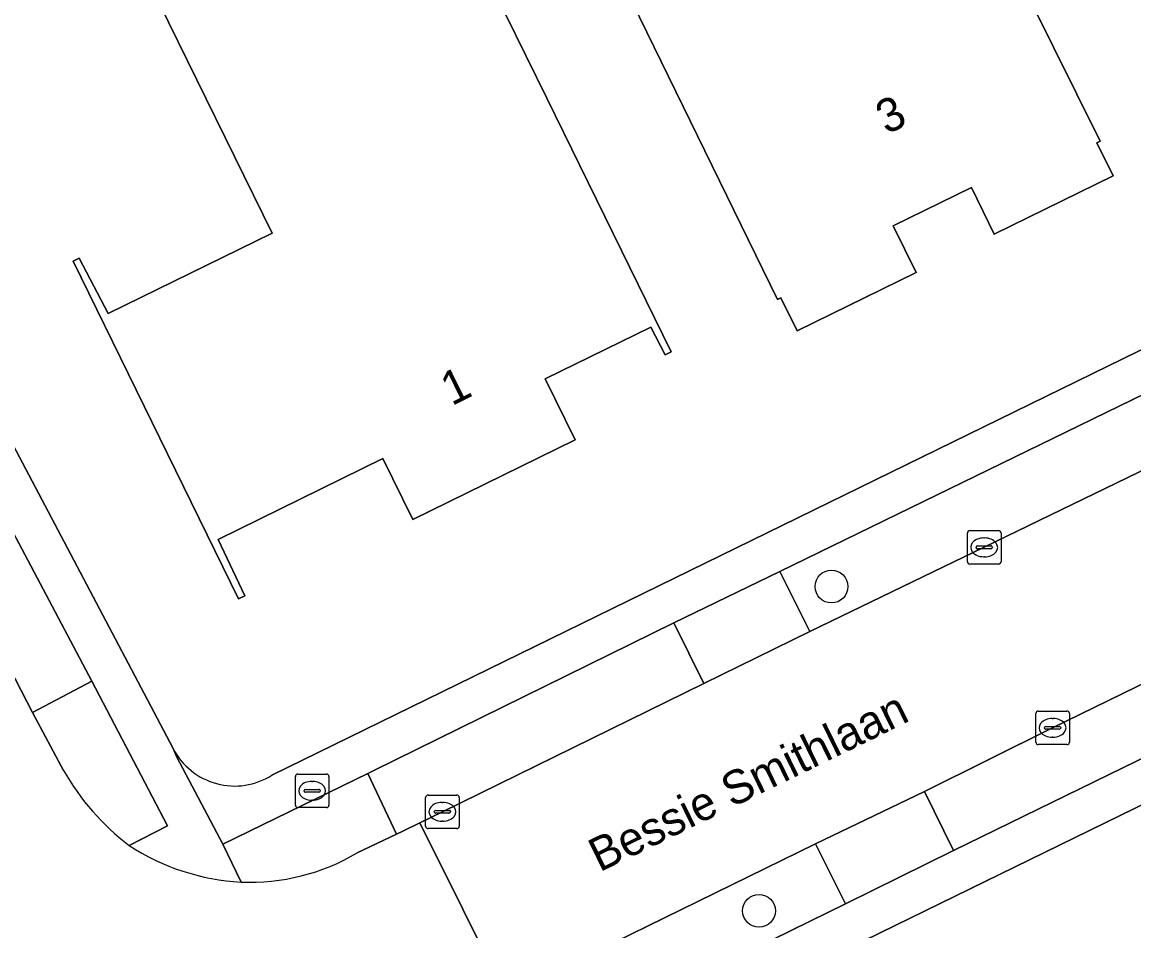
# Model space of a CAD drawing. Extents: x 160455 to 162082, y 388339 to 389736.
# Drawn here: x 160762.02 to 160795.13, y 389137.33 to 389164.41 of the extents above; entities that cross this region are included whole.
import ezdxf

# ---------------------------------------------------------------- set-up
doc = ezdxf.new("R2010")
doc.units = 0
for name, color, linetype in [('IMGEO_Boom', 7, 'Continuous'), ('IMGEO_Brandkraan', 7, 'Continuous'), ('IMGEO_Erf', 7, 'Continuous'), ('IMGEO_Groenvoorziening', 7, 'Continuous'), ('IMGEO_Kolk', 7, 'Continuous'), ('IMGEO_Openbare_ruimte_label', 7, 'Continuous'), ('IMGEO_Pand', 7, 'Continuous'), ('IMGEO_Pand_nummerreeks', 7, 'Continuous'), ('IMGEO_Parkeervlak_open', 7, 'Continuous'), ('IMGEO_Rijbaan_lokaal_gesloten', 7, 'Continuous'), ('IMGEO_Rijbaan_lokaal_open', 7, 'Continuous'), ('IMGEO_Voetpad_open', 7, 'Continuous')]:
    doc.layers.add(name, color=color, linetype=linetype)

msp = doc.modelspace()

# ---------------------------------------------------------------- linework, layer by layer
at = {"layer": 'IMGEO_Boom'}
for centre in [(160786.126, 389147.591), (160783.967, 389137.93)]:
    msp.add_circle(centre, 0.489, dxfattribs=at)
at = {"layer": 'IMGEO_Brandkraan'}
for p, q in [((160770.154, 389141.079), (160770.154, 389141.931)), ((160770.229, 389142.005), (160771.081, 389142.005)), ((160770.642, 389141.785), (160770.667, 389141.785)), ((160771.155, 389141.931), (160771.155, 389141.079)), ((160770.413, 389141.499), (160770.413, 389141.511)), ((160770.851, 389141.462), (160770.453, 389141.462)), ((160770.456, 389141.548), (160770.854, 389141.548)), ((160770.897, 389141.511), (160770.897, 389141.499)), ((160770.665, 389141.225), (160770.64, 389141.225)), ((160771.081, 389141.005), (160770.229, 389141.005))]:
    msp.add_line(p, q, dxfattribs=at)
for points in [[(160770.154, 389141.079), (160770.154, 389141.931)], [(160770.229, 389142.005), (160771.081, 389142.005)], [(160771.155, 389141.931), (160771.155, 389141.079)], [(160771.081, 389141.005), (160770.229, 389141.005)]]:
    msp.add_lwpolyline(points, dxfattribs=at)
for centre, radius, start, end in [((160770.231, 389141.929), 0.0765, 91.552, 178.448), ((160770.231, 389141.929), 0.0765, 91.552, 178.448), ((160771.079, 389141.929), 0.0765, 1.552, 88.448), ((160771.079, 389141.929), 0.0765, 1.552, 88.448), ((160770.453, 389141.508), 0.0403, 85.8775, 175.7526), ((160770.45, 389141.498), 0.0366, 178.938, 274.7102), ((160770.854, 389141.505), 0.043, 264.8664, 352.4533), ((160770.858, 389141.51), 0.0386, 1.7309, 96.639), ((160770.231, 389141.081), 0.0765, 181.552, 268.448), ((160770.231, 389141.081), 0.0765, 181.552, 268.448), ((160771.079, 389141.081), 0.0765, 271.552, 358.448), ((160771.079, 389141.081), 0.0765, 271.552, 358.448)]:
    msp.add_arc(centre, radius, start, end, dxfattribs=at)
for centre, major_axis, ratio, start_param, end_param in [((160770.641, 389141.505), (-0.387, 0.002), 0.722429, 4.712389, 7.853982), ((160770.666, 389141.505), (-0.39, 0.002), 0.717154, 1.570796, 4.712389)]:
    msp.add_ellipse(centre, major_axis=major_axis, ratio=ratio, start_param=start_param, end_param=end_param, dxfattribs=at)
at = {"layer": 'IMGEO_Erf'}
for points in [[(160814.641, 389164.078), (160812.046, 389169.343), (160809.283, 389168.004), (160809.664, 389167.222), (160808.656, 389166.694), (160809.077, 389165.891), (160806.931, 389164.851), (160806.543, 389165.658), (160805.503, 389165.157), (160804.938, 389166.331), (160799.221, 389163.579), (160795.268, 389171.669), (160805.146, 389176.496), (160807.575, 389171.51), (160810.338, 389172.849), (160804.553, 389184.603), (160787.113, 389182.713), (160769.208, 389181.754), (160746.259, 389181.157), (160766.51, 389142.766)], [(160769.455, 389141.97), (160814.641, 389164.078)], [(160832.922, 389132.826), (160834.639, 389133.683), (160840.08, 389122.786), (160833.549, 389119.526), (160828.211, 389130.218), (160823.182, 389127.708), (160824.388, 389125.249), (160821.015, 389123.594), (160819.245, 389127.2), (160822.604, 389128.849), (160812.853, 389147.914), (160812.178, 389149.304), (160775.028, 389131.138)]]:
    msp.add_lwpolyline(points, dxfattribs=at)
for points in [[(160786.116, 389173.316), (160790.611, 389175.514), (160794.997, 389166.524), (160792.05, 389165.066), (160794.131, 389160.859), (160794.033, 389160.81), (160794.519, 389159.828), (160790.977, 389158.09), (160790.295, 389159.48), (160787.963, 389158.335), (160788.645, 389156.945), (160785.103, 389155.207), (160784.619, 389156.196), (160784.52, 389156.148), (160779.539, 389166.333), (160783.179, 389168.114), (160784.226, 389165.974), (160786.303, 389166.99), (160785.256, 389169.129), (160787.602, 389170.277)], [(160769.46, 389158.12), (160766.093, 389164.973), (160770.913, 389167.34), (160769.911, 389169.38), (160773.277, 389171.033), (160777.644, 389162.14), (160781.352, 389154.589), (160781.171, 389154.495), (160780.741, 389155.321), (160777.597, 389153.778), (160778.486, 389151.968), (160773.654, 389149.585), (160772.758, 389151.408), (160767.854, 389148.996), (160768.653, 389147.312), (160768.461, 389147.223), (160763.53, 389157.283), (160763.713, 389157.379), (160764.579, 389155.723)]]:
    msp.add_lwpolyline(points, close=True, dxfattribs=at)
msp.add_arc((160768.347, 389143.717), 2.069, 207.3637, 302.3863, dxfattribs=at)
at = {"layer": 'IMGEO_Groenvoorziening'}
for points in [[(160765.201, 389139.878), (160766.34, 389140.457), (160764.088, 389144.772), (160762.327, 389143.836), (160763.249, 389142.111)], [(160773.171, 389140.216), (160772.308, 389142.018), (160767.997, 389139.913), (160768.536, 389138.785)], [(160771.999, 389139.655), (160773.171, 389140.216)]]:
    msp.add_lwpolyline(points, dxfattribs=at)
for centre, radius, start, end in [((160769.639, 389145.727), 7.342, 209.5065, 232.8108), ((160768.805, 389145.042), 6.262, 267.5383, 300.6665)]:
    msp.add_arc(centre, radius, start, end, dxfattribs=at)
at = {"layer": 'IMGEO_Kolk'}
for p, q in [((160790.176, 389148.333), (160790.176, 389149.185)), ((160790.251, 389149.259), (160791.103, 389149.259)), ((160791.177, 389149.185), (160791.177, 389148.333)), ((160790.435, 389148.753), (160790.435, 389148.765)), ((160790.873, 389148.716), (160790.475, 389148.716)), ((160790.478, 389148.802), (160790.876, 389148.802)), ((160790.664, 389149.039), (160790.689, 389149.039)), ((160790.919, 389148.765), (160790.919, 389148.753)), ((160790.687, 389148.479), (160790.662, 389148.479)), ((160791.103, 389148.259), (160790.251, 389148.259)), ((160792.214, 389142.956), (160792.214, 389143.808)), ((160792.289, 389143.882), (160793.141, 389143.882)), ((160793.215, 389143.808), (160793.215, 389142.956)), ((160792.516, 389143.425), (160792.914, 389143.425)), ((160792.702, 389143.662), (160792.727, 389143.662)), ((160792.473, 389143.376), (160792.473, 389143.388)), ((160792.911, 389143.339), (160792.513, 389143.339)), ((160792.725, 389143.102), (160792.7, 389143.102)), ((160792.957, 389143.388), (160792.957, 389143.376)), ((160793.141, 389142.882), (160792.289, 389142.882)), ((160774.034, 389140.454), (160774.034, 389141.306)), ((160774.109, 389141.38), (160774.961, 389141.38)), ((160774.522, 389141.16), (160774.547, 389141.16)), ((160775.035, 389141.306), (160775.035, 389140.454)), ((160774.293, 389140.874), (160774.293, 389140.886)), ((160774.731, 389140.837), (160774.333, 389140.837)), ((160774.336, 389140.923), (160774.734, 389140.923)), ((160774.777, 389140.886), (160774.777, 389140.874)), ((160774.545, 389140.6), (160774.52, 389140.6)), ((160774.961, 389140.38), (160774.109, 389140.38))]:
    msp.add_line(p, q, dxfattribs=at)
for points in [[(160790.176, 389148.333), (160790.176, 389149.185)], [(160790.251, 389149.259), (160791.103, 389149.259)], [(160791.177, 389149.185), (160791.177, 389148.333)], [(160791.103, 389148.259), (160790.251, 389148.259)], [(160792.214, 389142.956), (160792.214, 389143.808)], [(160792.289, 389143.882), (160793.141, 389143.882)], [(160793.215, 389143.808), (160793.215, 389142.956)], [(160793.141, 389142.882), (160792.289, 389142.882)], [(160774.034, 389140.454), (160774.034, 389141.306)], [(160774.109, 389141.38), (160774.961, 389141.38)], [(160775.035, 389141.306), (160775.035, 389140.454)], [(160774.961, 389140.38), (160774.109, 389140.38)]]:
    msp.add_lwpolyline(points, dxfattribs=at)
for centre, radius, start, end in [((160790.253, 389149.183), 0.0765, 91.552, 178.448), ((160790.253, 389149.183), 0.0765, 91.552, 178.448), ((160791.101, 389149.183), 0.0765, 1.552, 88.448), ((160791.101, 389149.183), 0.0765, 1.552, 88.448), ((160790.475, 389148.762), 0.0403, 85.8775, 175.7526), ((160790.472, 389148.752), 0.0366, 178.938, 274.7102), ((160790.876, 389148.759), 0.043, 264.8664, 352.4533), ((160790.88, 389148.764), 0.0386, 1.7309, 96.639), ((160790.253, 389148.335), 0.0765, 181.552, 268.448), ((160790.253, 389148.335), 0.0765, 181.552, 268.448), ((160791.101, 389148.335), 0.0765, 271.552, 358.448), ((160791.101, 389148.335), 0.0765, 271.552, 358.448), ((160792.291, 389143.806), 0.0765, 91.552, 178.448), ((160792.291, 389143.806), 0.0765, 91.552, 178.448), ((160793.139, 389143.806), 0.0765, 1.552, 88.448), ((160793.139, 389143.806), 0.0765, 1.552, 88.448), ((160792.513, 389143.385), 0.0403, 85.8775, 175.7526), ((160792.918, 389143.387), 0.0386, 1.7309, 96.639), ((160792.51, 389143.375), 0.0366, 178.938, 274.7102), ((160792.914, 389143.382), 0.043, 264.8664, 352.4533), ((160792.291, 389142.958), 0.0765, 181.552, 268.448), ((160792.291, 389142.958), 0.0765, 181.552, 268.448), ((160793.139, 389142.958), 0.0765, 271.552, 358.448), ((160793.139, 389142.958), 0.0765, 271.552, 358.448), ((160774.111, 389141.304), 0.0765, 91.552, 178.448), ((160774.111, 389141.304), 0.0765, 91.552, 178.448), ((160774.959, 389141.304), 0.0765, 1.552, 88.448), ((160774.959, 389141.304), 0.0765, 1.552, 88.448), ((160774.333, 389140.883), 0.0403, 85.8775, 175.7526), ((160774.33, 389140.873), 0.0366, 178.938, 274.7102), ((160774.734, 389140.88), 0.043, 264.8664, 352.4533), ((160774.738, 389140.885), 0.0386, 1.7309, 96.639), ((160774.111, 389140.456), 0.0765, 181.552, 268.448), ((160774.111, 389140.456), 0.0765, 181.552, 268.448), ((160774.959, 389140.456), 0.0765, 271.552, 358.448), ((160774.959, 389140.456), 0.0765, 271.552, 358.448)]:
    msp.add_arc(centre, radius, start, end, dxfattribs=at)
for centre, major_axis, ratio, start_param, end_param in [((160790.663, 389148.759), (-0.387, 0.002), 0.722429, 4.712389, 7.853982), ((160790.688, 389148.759), (-0.39, 0.002), 0.717154, 1.570796, 4.712389), ((160792.701, 389143.382), (-0.387, 0.002), 0.722429, 4.712389, 7.853982), ((160792.726, 389143.382), (-0.39, 0.002), 0.717154, 1.570796, 4.712389), ((160774.521, 389140.88), (-0.387, 0.002), 0.722429, 4.712389, 7.853982), ((160774.546, 389140.88), (-0.39, 0.002), 0.717154, 1.570796, 4.712389)]:
    msp.add_ellipse(centre, major_axis=major_axis, ratio=ratio, start_param=start_param, end_param=end_param, dxfattribs=at)
at = {"layer": 'IMGEO_Pand'}
for points in [[(160785.103, 389155.207), (160788.645, 389156.945), (160787.963, 389158.335), (160790.295, 389159.48), (160790.977, 389158.09), (160794.519, 389159.828), (160794.033, 389160.81), (160794.131, 389160.859), (160792.05, 389165.066), (160794.997, 389166.524), (160790.611, 389175.514), (160786.116, 389173.316), (160787.602, 389170.277), (160785.256, 389169.129), (160786.303, 389166.99), (160784.226, 389165.974), (160783.179, 389168.114), (160779.539, 389166.333), (160784.52, 389156.148), (160784.619, 389156.196)], [(160770.913, 389167.34), (160766.093, 389164.973), (160769.46, 389158.12), (160764.579, 389155.723), (160763.713, 389157.379), (160763.53, 389157.283), (160768.461, 389147.223), (160768.653, 389147.312), (160767.854, 389148.996), (160772.758, 389151.408), (160773.654, 389149.585), (160778.486, 389151.968), (160777.597, 389153.778), (160780.741, 389155.321), (160781.171, 389154.495), (160781.352, 389154.589), (160777.644, 389162.14), (160773.277, 389171.033), (160769.911, 389169.38)]]:
    msp.add_lwpolyline(points, close=True, dxfattribs=at)
at = {"layer": 'IMGEO_Parkeervlak_open'}
for points in [[(160764.088, 389144.772), (160747.131, 389176.83), (160745.332, 389175.921), (160752.946, 389161.553), (160761.466, 389145.493), (160762.327, 389143.836)], [(160797.025, 389154.097), (160784.584, 389148.044), (160785.479, 389146.255), (160790.676, 389148.761), (160797.906, 389152.273)], [(160789.766, 389139.723), (160808.644, 389148.94), (160807.762, 389150.729), (160792.715, 389143.381), (160788.897, 389141.484)], [(160782.319, 389144.703), (160781.431, 389146.515), (160772.495, 389142.109), (160772.308, 389142.018), (160773.171, 389140.216), (160773.353, 389140.303), (160773.866, 389140.554), (160774.535, 389140.881)], [(160786.541, 389138.136), (160785.653, 389139.925), (160776.651, 389135.519), (160776.429, 389135.403), (160777.382, 389133.637)]]:
    msp.add_lwpolyline(points, close=True, dxfattribs=at)
at = {"layer": 'IMGEO_Rijbaan_lokaal_gesloten'}
for points in [[(160763.249, 389142.111), (160762.327, 389143.836), (160761.466, 389145.493), (160752.946, 389161.553)], [(160776.044, 389135.201), (160776.429, 389135.403), (160773.866, 389140.554), (160773.353, 389140.303), (160773.171, 389140.216), (160771.999, 389139.655)]]:
    msp.add_lwpolyline(points, dxfattribs=at)
for centre, radius, start, end in [((160769.639, 389145.727), 7.342, 209.5065, 232.8108), ((160768.918, 389145.586), 6.812, 236.926, 266.7823), ((160768.805, 389145.042), 6.262, 267.5383, 300.6665)]:
    msp.add_arc(centre, radius, start, end, dxfattribs=at)
at = {"layer": 'IMGEO_Rijbaan_lokaal_open'}
msp.add_lwpolyline([(160820.728, 389163.456), (160820.293, 389163.278), (160811.855, 389159.136), (160806.84, 389156.678), (160803.685, 389155.181), (160801.036, 389153.841), (160797.906, 389152.273), (160790.676, 389148.761), (160785.479, 389146.255), (160782.319, 389144.703), (160774.535, 389140.881), (160773.866, 389140.554), (160776.429, 389135.403), (160776.651, 389135.519), (160785.653, 389139.925), (160788.897, 389141.484), (160792.715, 389143.381), (160807.762, 389150.729), (160810.909, 389152.275), (160814.429, 389154.048), (160823.347, 389158.272), (160824.455, 389158.82)], dxfattribs=at)
at = {"layer": 'IMGEO_Voetpad_open'}
for points in [[(160743.341, 389183.983), (160744.936, 389180.972), (160747.131, 389176.83), (160764.088, 389144.772), (160766.34, 389140.457), (160765.201, 389139.878)], [(160768.536, 389138.785), (160767.997, 389139.913), (160766.626, 389142.51), (160766.51, 389142.766), (160746.259, 389181.157)], [(160822.591, 389167.968), (160814.641, 389164.078), (160769.455, 389141.97)], [(160766.51, 389142.766), (160766.626, 389142.51), (160767.997, 389139.913), (160772.308, 389142.018), (160772.495, 389142.109), (160781.431, 389146.515), (160784.584, 389148.044), (160797.025, 389154.097), (160800.155, 389155.626)], [(160812.178, 389149.304), (160811.644, 389150.404), (160808.644, 389148.94), (160789.766, 389139.723), (160786.541, 389138.136), (160777.382, 389133.637), (160772.621, 389131.309), (160774.118, 389128.401)], [(160775.028, 389131.138), (160812.178, 389149.304)]]:
    msp.add_lwpolyline(points, dxfattribs=at)
for points in [[(160782.319, 389144.703), (160785.479, 389146.255), (160784.584, 389148.044), (160781.431, 389146.515)], [(160786.541, 389138.136), (160789.766, 389139.723), (160788.897, 389141.484), (160785.653, 389139.925)]]:
    msp.add_lwpolyline(points, close=True, dxfattribs=at)
for centre, radius, start, end in [((160768.347, 389143.717), 2.069, 207.3637, 302.3863), ((160768.918, 389145.586), 6.812, 236.926, 266.7823)]:
    msp.add_arc(centre, radius, start, end, dxfattribs=at)

# ---------------------------------------------------------------- texts
at = {"layer": 'IMGEO_Openbare_ruimte_label'}
msp.add_text('Bessie Smithlaan', height=1, rotation=26.0272, dxfattribs=at).set_placement((160779.217, 389139.071))
at = {"layer": 'IMGEO_Pand_nummerreeks'}
for s, rotation, p in [('3', 26.1508, (160787.771, 389161.049)), ('1', 26.2529, (160774.81, 389152.964))]:
    msp.add_text(s, height=1, rotation=rotation, dxfattribs=at).set_placement(p)

doc.saveas('drawing.dxf')
